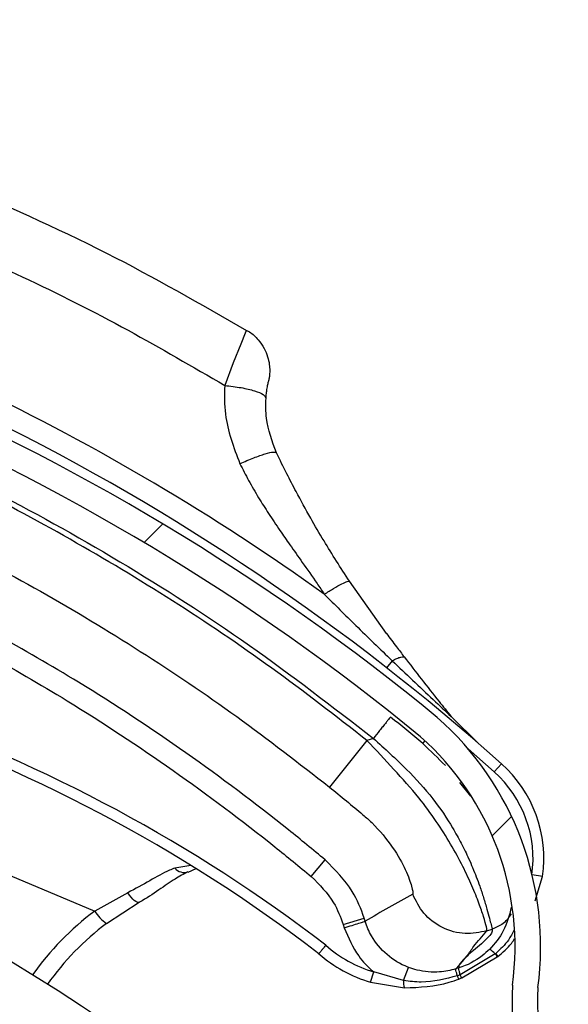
# Model space of a CAD drawing. Header units: inches. Extents: x 170 to 284, y 215 to 248.
# Tile 691 of 1056: x 211.2298 to 211.2815, y 244.6948 to 244.7877. Entities that reach past the tile are written whole.
import ezdxf

# ---------------------------------------------------------------- set-up
doc = ezdxf.new("R2010")
doc.units = ezdxf.units.IN
doc.header["$LTSCALE"] = 0.25
doc.header["$MEASUREMENT"] = 0
doc.layers.add('ANNOTATIONS', color=1, linetype='Continuous')
doc.layers.add('LH FRONT OF HOOD', color=7, linetype='Continuous')
doc.styles.add('ARIAL', font='arial.ttf', dxfattribs={"height": 0.09375})
doc.dimstyles.new('STANDARD$0', dxfattribs={"dimtxt": 0.09375, "dimasz": 0.09375, "dimexe": 0.03125, "dimexo": 0.046875, "dimgap": 0.09, "dimtad": 0, "dimtih": 1, "dimtoh": 1, "dimdec": 4, "dimzin": 0, "dimdsep": 46, "dimtxsty": 'ARIAL', "dimcen": 0.09, "dimadec": 0, "dimazin": 0, "dimtfac": 1, "dimtdec": 4, "dimtofl": 0, "dimtmove": 0, "dimatfit": 1, "dimfxl": 1, "dimtolj": 1, "dimtzin": 0, "dimarcsym": 0})
pattern_1 = [(45, (200.7563139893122, 238.187647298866), (-0.03026527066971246, 0.03026527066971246), [])]

# ---------------------------------------------------------------- blocks, each defined once
blk = doc.blocks.new('*D61')
at = {"layer": 'ANNOTATIONS', "color": 0, "lineweight": -2, "transparency": 16777216}
for p, q in [((210.6277843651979, 245.3460056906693), (210.6277843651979, 246.0798826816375)), ((212.2068141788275, 244.6826057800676), (212.2068141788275, 246.0798826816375)), ((210.7215343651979, 246.0486326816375), (211.1070251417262, 246.0486326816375)), ((212.1130641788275, 246.0486326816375), (211.7275734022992, 246.0486326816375))]:
    blk.add_line(p, q, dxfattribs=at)
at = {"layer": 'ANNOTATIONS', "color": 0, "transparency": 16777216}
for points in [[(210.7215343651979, 246.0642576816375), (210.7215343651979, 246.0330076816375), (210.6277843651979, 246.0486326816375)], [(212.1130641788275, 246.0642576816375), (212.1130641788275, 246.0330076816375), (212.2068141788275, 246.0486326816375)]]:
    blk.add_solid(points, dxfattribs=at)
at = {"layer": 'defpoints', "color": 0, "transparency": 16777216}
for p in [(212.2068141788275, 246.0486326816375), (210.6277843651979, 245.2991306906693), (212.2068141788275, 244.6357307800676)]:
    blk.add_point(p, dxfattribs=at)
at = {"layer": 'ANNOTATIONS', "color": 0, "transparency": 16777216, "insert": (211.4172992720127, 246.0486326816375), "char_height": 0.09375, "attachment_point": 5, "style": 'ARIAL'}
blk.add_mtext('\\A1;DIM "A"', dxfattribs=at)

msp = doc.modelspace()

# ---------------------------------------------------------------- hatches: boundary and pattern name
at = {"layer": 'LH FRONT OF HOOD'}
h = msp.add_hatch(dxfattribs=at)
h.set_pattern_fill('ANSI31', color=256, scale=0.34241245, angle=2.8e-322, style=0)
h.set_pattern_definition([(45, (200.7896657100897, 238.187647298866), (-0.03026527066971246, 0.03026527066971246), [])])
edge = h.paths.add_edge_path(flags=0)
edge.add_arc((211.0763061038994, 244.0798696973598), 0.021400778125, 89.9999999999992, 390.52248781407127, ccw=False)
edge.add_line((211.0763061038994, 244.1012704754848), (211.1490687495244, 244.1012704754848))
edge.add_arc((211.1490687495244, 244.5121654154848), 0.4108949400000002, 270, 450.0000000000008)
edge.add_line((211.1490687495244, 244.9230603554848), (210.6654111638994, 244.9230603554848))
edge.add_arc((210.6654111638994, 244.9273405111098), 0.004280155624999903, 180.0000000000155, 269.9999999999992, ccw=False)
edge.add_line((210.6611310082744, 244.9273405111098), (210.6611310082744, 244.9701420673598))
edge.add_arc((210.6654111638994, 244.9701420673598), 0.004280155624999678, 360, 540, ccw=False)
edge.add_line((210.6696913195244, 244.9701420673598), (210.6696913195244, 244.9273405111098))
edge.add_line((210.6696913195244, 244.9273405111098), (210.6664589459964, 244.9273405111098))
edge.add_line((210.6664589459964, 244.9273405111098), (210.6664589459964, 244.9701420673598))
edge.add_arc((210.6654111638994, 244.9701420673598), 0.001047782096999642, 360, 540.0000000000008)
edge.add_line((210.6643633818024, 244.9701420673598), (210.6643633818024, 244.9273405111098))
edge.add_arc((210.6654111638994, 244.9273405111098), 0.001047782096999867, 180, 270)
edge.add_line((210.6654111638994, 244.9262927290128), (211.1490687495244, 244.9262927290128))
edge.add_arc((211.1490687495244, 244.5121654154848), 0.4141273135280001, 269.9999999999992, 450, ccw=False)
edge.add_line((211.1490687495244, 244.0980381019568), (211.0763061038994, 244.0980381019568))
edge.add_arc((211.0763061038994, 244.0798696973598), 0.018168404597, 450.0000000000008, 750.5224878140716)
edge.add_arc((211.0910543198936, 244.0885648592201), 0.001047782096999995, 390.5224878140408, 495.0000000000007)
edge.add_line((211.0903134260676, 244.0893057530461), (211.0816182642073, 244.0806105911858))
edge.add_line((211.0816182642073, 244.0806105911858), (211.0793326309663, 244.0828962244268))
edge.add_line((211.0793326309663, 244.0828962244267), (211.0880277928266, 244.091591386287))
edge.add_arc((211.0910543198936, 244.0885648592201), 0.004280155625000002, 390.522487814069, 495.0000000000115, ccw=False)
h = msp.add_hatch(dxfattribs=at)
h.set_pattern_fill('ANSI31', color=256, scale=0.34241245, style=0)
h.set_pattern_definition(pattern_1)
edge = h.paths.add_edge_path(flags=0)
edge.add_line((211.1157170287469, 244.9187801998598), (210.7733045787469, 244.9187801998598))
edge.add_line((210.7733045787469, 244.9187801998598), (210.7733045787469, 244.9230603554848))
edge.add_line((210.7733045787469, 244.9230603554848), (211.1157170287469, 244.9230603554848))
edge.add_arc((211.1157170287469, 244.5121654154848), 0.4108949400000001, 269.9999999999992, 450, ccw=False)
edge.add_line((211.1157170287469, 244.1012704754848), (211.0429543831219, 244.1012704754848))
edge.add_line((211.0429543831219, 244.1012704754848), (211.0429543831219, 244.1055506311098))
edge.add_line((211.0429543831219, 244.1055506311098), (211.1157170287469, 244.1055506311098))
edge.add_arc((211.1157170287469, 244.5121654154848), 0.406614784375, 270, 450.0000000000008)
h = msp.add_hatch(dxfattribs=at)
h.set_pattern_fill('ANSI31', color=256, scale=0.34241245, angle=2.8e-322, style=0)
h.set_pattern_definition(pattern_1)
edge = h.paths.add_edge_path(flags=0)
edge.add_arc((211.1201124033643, 244.761108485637), 0.001712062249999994, 337.1636403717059, 359.3740606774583)
edge.add_line((211.1218243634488, 244.761089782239), (211.1242382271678, 244.7610634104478))
edge.add_arc((211.1201124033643, 244.761108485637), 0.004126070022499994, 337.1636403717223, 359.37406067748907, ccw=False)
edge.add_arc((211.111907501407, 244.7645636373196), 0.01302879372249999, 288.63980774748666, 337.1636403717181, ccw=False)
edge.add_arc((211.1106520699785, 244.7696993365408), 0.01830194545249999, 247.1636403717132, 287.2250133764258, ccw=False)
edge.add_arc((211.1081138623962, 244.7636718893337), 0.01176186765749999, 179.3044980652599, 247.1636403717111, ccw=False)
edge.add_arc((211.1120021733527, 244.7645237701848), 0.01566536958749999, 122.42070840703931, 182.5944401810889, ccw=False)
edge.add_arc((211.1174480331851, 244.7565459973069), 0.02532140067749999, 460.0178885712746, 483.1445737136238, ccw=False)
edge.add_arc((211.1147411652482, 244.7665284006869), 0.01504902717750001, 419.31935873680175, 456.4782900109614, ccw=False)
edge.add_arc((211.1086865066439, 244.7555913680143), 0.02754708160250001, 340.4721435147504, 420.0962141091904, ccw=False)
edge.add_arc((211.1432103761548, 244.7445826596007), 0.008748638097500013, 528.1222592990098, 675.1050725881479)
edge.add_arc((211.1929686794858, 244.7020802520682), 0.05672062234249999, 426.7342761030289, 500.1735401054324, ccw=False)
edge.add_arc((211.1326245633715, 244.5556939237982), 0.2150521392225, 410.5896679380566, 427.3696940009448, ccw=False)
edge.add_arc((211.2500684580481, 244.7002154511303), 0.02884824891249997, 352.32248383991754, 408.5773971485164, ccw=False)
edge.add_arc((211.3070635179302, 244.6950140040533), 0.0284373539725, 537.2842342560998, 590.8827079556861)
edge.add_arc((211.2982301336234, 244.6848012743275), 0.01494630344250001, 232.4550811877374, 287.7108324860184)
edge.add_arc((211.29788650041, 244.688661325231), 0.0187470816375, 285.1215149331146, 318.6032563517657)
edge.add_arc((211.3014722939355, 244.6847363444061), 0.0134739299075, 321.0411977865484, 359.4372861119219)
edge.add_arc((211.3089382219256, 244.6843788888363), 0.006011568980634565, 362.1461729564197, 382.8812140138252)
edge.add_arc((211.298447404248, 244.6781707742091), 0.01816498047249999, 388.0629004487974, 427.163640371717)
edge.add_arc((211.3012513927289, 244.6848293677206), 0.01094007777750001, 427.1636403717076, 517.1636403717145)
edge.add_arc((211.2928887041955, 244.6883509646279), 0.001866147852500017, 517.1636403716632, 532.8058868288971)
edge.add_line((211.2910372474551, 244.6885846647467), (211.2886422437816, 244.6888869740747))
edge.add_arc((211.2928887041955, 244.6883509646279), 0.004280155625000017, 517.1636403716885, 532.805886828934, ccw=False)
edge.add_arc((211.3012513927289, 244.6848293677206), 0.01335408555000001, 427.16364037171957, 517.1636403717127, ccw=False)
edge.add_arc((211.298447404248, 244.6781707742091), 0.020578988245, 387.77499868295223, 427.1636403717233, ccw=False)
edge.add_arc((211.3089382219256, 244.6843788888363), 0.008425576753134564, 361.7413075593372, 383.66335128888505, ccw=False)
edge.add_arc((211.3014722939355, 244.6847363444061), 0.01588793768, 320.85394262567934, 359.63422106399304, ccw=False)
edge.add_arc((211.29788650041, 244.688661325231), 0.02116108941, 285.2681711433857, 318.7408121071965, ccw=False)
edge.add_arc((211.2982301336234, 244.6848012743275), 0.01736031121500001, 232.34388850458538, 287.52949369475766, ccw=False)
edge.add_arc((211.3070635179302, 244.6950140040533), 0.030851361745, 177.0817976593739, 230.9431779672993, ccw=False)
edge.add_arc((211.2500684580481, 244.7002154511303), 0.02643424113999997, 352.105349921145, 408.4872534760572)
edge.add_arc((211.1326245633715, 244.5556939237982), 0.21263813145, 410.6013088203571, 427.3733299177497)
edge.add_arc((211.1929686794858, 244.7020802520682), 0.05430661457, 426.7202670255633, 500.278175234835)
edge.add_arc((211.1432103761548, 244.7445826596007), 0.01116264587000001, 167.2246792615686, 315.6927275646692, ccw=False)
edge.add_arc((211.1086865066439, 244.7555913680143), 0.02513307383, 340.1350405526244, 420.1342981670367)
edge.add_arc((211.1147411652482, 244.7665284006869), 0.01263501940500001, 419.2466876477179, 456.1463371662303)
edge.add_arc((211.1174480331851, 244.7565459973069), 0.022907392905, 460.2079467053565, 483.1833555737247)
edge.add_arc((211.1120021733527, 244.7645237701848), 0.01325136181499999, 482.3558808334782, 542.8988901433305)
edge.add_arc((211.1081138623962, 244.7636718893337), 0.009347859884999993, 538.8861644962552, 607.1636403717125)
edge.add_arc((211.1106520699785, 244.7696993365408), 0.01588793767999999, 247.1636403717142, 287.1158192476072)
edge.add_arc((211.111907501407, 244.7645636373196), 0.01061478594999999, 288.7981416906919, 337.1636403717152)
h = msp.add_hatch(dxfattribs=at)
h.set_pattern_fill('ANSI32', color=256, scale=0.34241245, angle=2.8e-322, style=0)
h.set_pattern_definition([(45, (200.7563139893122, 238.187647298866), (-0.09079581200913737, 0.09079581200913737), []), (45, (200.8168445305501, 238.187647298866), (-0.09079581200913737, 0.09079581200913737), [])])
edge = h.paths.add_edge_path(flags=0)
edge.add_arc((211.115717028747, 244.5121654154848), 0.2182879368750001, 180, 540, ccw=False)
edge = h.paths.add_edge_path(flags=0)
edge.add_arc((211.115717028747, 244.5121654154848), 0.2097276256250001, 180, 540, ccw=False)

# ---------------------------------------------------------------- linework, layer by layer
for p, q in [((211.2643628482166, 244.7297745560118), (211.2608747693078, 244.7347006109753)), ((211.1765439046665, 244.7289662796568), (211.2368367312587, 244.7035764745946)), ((211.2648995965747, 244.7271962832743), (211.2643775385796, 244.7265280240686)), ((211.2704604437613, 244.7219390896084), (211.2730579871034, 244.7193751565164)), ((211.2625160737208, 244.7196812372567), (211.2589818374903, 244.7152775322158)), ((211.2631263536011, 244.7198722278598), (211.2625160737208, 244.7196812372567)), ((211.2679891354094, 244.7196478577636), (211.2677687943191, 244.7193843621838)), ((211.2720768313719, 244.7188662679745), (211.2745325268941, 244.7167082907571)), ((211.2752164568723, 244.7174747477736), (211.2745325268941, 244.7167082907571)), ((211.2723152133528, 244.7144273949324), (211.2712972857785, 244.7157172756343)), ((211.2572694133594, 244.706828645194), (211.2585865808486, 244.7084037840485)), ((211.2459174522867, 244.7078609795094), (211.2444034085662, 244.7076287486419)), ((211.2463657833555, 244.7075524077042), (211.2456215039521, 244.7072218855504)), ((211.279101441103, 244.7068391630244), (211.2781123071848, 244.7069803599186)), ((211.278400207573, 244.7045310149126), (211.279101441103, 244.7068391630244)), ((211.2399502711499, 244.7052930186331), (211.2368367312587, 244.7035764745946)), ((211.2379538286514, 244.7024151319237), (211.2410390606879, 244.7044148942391)), ((211.2602904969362, 244.7023051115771), (211.2622500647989, 244.7029183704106)), ((211.2623470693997, 244.7026084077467), (211.2622500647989, 244.7029183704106)), ((211.2602904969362, 244.7023051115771), (211.260387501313, 244.7019951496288)), ((211.2738363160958, 244.7016997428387), (211.2743504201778, 244.7018606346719)), ((211.2740968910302, 244.6999621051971), (211.2740963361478, 244.6999615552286)), ((211.2709021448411, 244.6981224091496), (211.2715700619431, 244.6988516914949)), ((211.2746294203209, 244.6995340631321), (211.271319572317, 244.6975602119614)), ((211.2714637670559, 244.6972624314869), (211.2748244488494, 244.6992557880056)), ((211.274630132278, 244.6995346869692), (211.2746294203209, 244.6995340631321)), ((211.2746816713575, 244.6995803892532), (211.274630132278, 244.6995346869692)), ((211.2746824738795, 244.6995811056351), (211.2746816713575, 244.6995803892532)), ((211.2748244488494, 244.6992557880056), (211.2748252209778, 244.699256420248)), ((211.2748252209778, 244.699256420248), (211.2748789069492, 244.6993006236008)), ((211.2748789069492, 244.6993006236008), (211.2748796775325, 244.699301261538)), ((211.2659774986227, 244.6970123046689), (211.2664497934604, 244.6982604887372)), ((211.2628721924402, 244.69685160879), (211.2631650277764, 244.6978362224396)), ((211.2659774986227, 244.6970123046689), (211.2631650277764, 244.6978362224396)), ((211.271319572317, 244.6975602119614), (211.2710562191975, 244.6974646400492)), ((211.2628721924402, 244.69685160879), (211.2660638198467, 244.6963220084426))]:
    msp.add_line(p, q, dxfattribs=at)
at = {"layer": 'LH FRONT OF HOOD', "flags": 128}
for points in [[(211.251092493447, 244.7582122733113), (211.2511710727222, 244.758388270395), (211.2510453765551, 244.7580889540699), (211.2506108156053, 244.7570585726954), (211.2499015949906, 244.7553015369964), (211.249099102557, 244.7531660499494), (211.2490990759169, 244.7531659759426), (211.2490990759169, 244.7531659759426)], [(211.2410390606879, 244.7044148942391), (211.2409490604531, 244.7043919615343), (211.2408388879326, 244.704410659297), (211.2407115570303, 244.7044704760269), (211.2405705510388, 244.7045697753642), (211.2404197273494, 244.7047058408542), (211.2402632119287, 244.704874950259), (211.2401052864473, 244.705072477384), (211.2399502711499, 244.7052930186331)]]:
    msp.add_lwpolyline(points, dxfattribs=at)
at = {"layer": 'LH FRONT OF HOOD'}
for radius in [0.218287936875, 0.2097276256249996, 0.20865758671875]:
    msp.add_circle((211.1157170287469, 244.5121654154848), radius, dxfattribs=at)
for centre, radius, start, end in [((211.1157170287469, 244.5121654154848), 0.4141273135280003, 270, 90), ((211.1157170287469, 244.5121654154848), 0.4108949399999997, 270, 90), ((211.1157170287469, 244.5121654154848), 0.406614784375, 270, 90), ((211.1326245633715, 244.5556939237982), 0.2150521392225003, 50.58966793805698, 67.36969400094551), ((211.131363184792, 244.5562632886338), 0.2180957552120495, 54.34286357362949, 64.41721368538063), ((211.1326245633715, 244.5556939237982), 0.2126381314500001, 50.60130882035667, 67.37332991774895), ((211.131363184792, 244.5562632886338), 0.2160622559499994, 48.25661905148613, 63.72336243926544), ((211.1694341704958, 244.5840723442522), 0.1465525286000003, 52.50425874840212, 89.18221539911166), ((211.1694341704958, 244.5840723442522), 0.1455252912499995, 52.51806501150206, 91.03419064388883), ((211.2500684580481, 244.7002154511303), 0.02884824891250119, 352.3224838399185, 48.57739714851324), ((211.2500684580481, 244.7002154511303), 0.02643424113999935, 352.1053499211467, 48.48725347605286), ((211.2672372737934, 244.7085327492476), 0.01198443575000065, 351.8760257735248, 48.25661905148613), ((211.2672372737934, 244.7085327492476), 0.01095719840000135, 351.8760257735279, 48.25661905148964), ((211.2452751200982, 244.7083356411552), 0.001122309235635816, 219.0394537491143, 287.1104749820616), ((211.2535287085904, 244.6814262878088), 0.0277354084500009, 127.0010135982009, 144.4509063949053), ((211.2399399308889, 244.7054435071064), 0.003621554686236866, 211.0331169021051, 236.7418966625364), ((211.2536154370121, 244.6816322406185), 0.02602334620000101, 127.0010135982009, 144.7092559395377), ((211.2665814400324, 244.7093233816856), 0.01198443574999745, 228.5047378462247, 253.4369214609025), ((211.2729692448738, 244.698009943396), 0.002253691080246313, 42.55340539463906, 59.99278596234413), ((211.2729715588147, 244.6980118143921), 0.002251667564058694, 42.55759554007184, 60.01473615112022), ((211.2665814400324, 244.7093233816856), 0.01301167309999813, 228.6661985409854, 253.4369214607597), ((211.2734142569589, 244.6984749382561), 0.001611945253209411, 28.97412305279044, 41.07509826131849), ((211.2734136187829, 244.6984742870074), 0.001613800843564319, 28.98973312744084, 41.07772980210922), ((211.2735063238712, 244.6985423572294), 0.001568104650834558, 28.91790699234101, 41.44998698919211), ((211.273510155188, 244.6985455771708), 0.001564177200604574, 28.88933461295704, 41.45469235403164), ((211.2673189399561, 244.6968295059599), 0.001353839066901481, 172.2400801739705, 202.0155417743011), ((211.3070635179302, 244.6950140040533), 0.03085136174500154, 177.0817976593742, 230.9431779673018), ((211.3070635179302, 244.6950140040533), 0.02843735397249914, 177.2842342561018, 230.8827079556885)]:
    msp.add_arc(centre, radius, start, end, dxfattribs=at)
for points, knots in [([(211.2233176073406, 244.7724125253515), (211.2282427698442, 244.770249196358), (211.2377749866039, 244.7660622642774), (211.2467972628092, 244.7608683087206), (211.2511578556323, 244.7583579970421)], [0, 0, 0, 0, 0.5166859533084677, 0.9999999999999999, 0.9999999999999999, 0.9999999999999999, 0.9999999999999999]), ([(211.2211910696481, 244.767333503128), (211.2241384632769, 244.766055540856), (211.2305081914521, 244.7632936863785), (211.239835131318, 244.7585791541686), (211.2460773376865, 244.7549312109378), (211.2490989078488, 244.7531654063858)], [0, 0, 0, 0, 0.3076441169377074, 0.6648617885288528, 1, 1, 1, 1]), ([(211.2511578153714, 244.758357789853), (211.2512543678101, 244.7583130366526), (211.2516883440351, 244.7581118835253), (211.252263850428, 244.7575196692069), (211.2528321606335, 244.7567184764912), (211.2531624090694, 244.7559193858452), (211.2533208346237, 244.7551991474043), (211.2533598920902, 244.7545945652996), (211.2533336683, 244.7541317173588), (211.2532893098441, 244.753823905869), (211.2532560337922, 244.7536570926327), (211.2532416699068, 244.7535922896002), (211.2532383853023, 244.7535777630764), (211.2532364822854, 244.7535694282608), (211.2532358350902, 244.7535666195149), (211.2532355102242, 244.7535652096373)], [0, 0, 0, 0, 0.05652104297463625, 0.254046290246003, 0.4273552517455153, 0.579498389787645, 0.7104459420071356, 0.8185506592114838, 0.9012506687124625, 0.9564155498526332, 0.9850429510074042, 0.9903528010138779, 0.9934690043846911, 0.9967217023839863, 1, 1, 1, 1]), ([(211.2490990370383, 244.7531653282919), (211.2490816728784, 244.7522576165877), (211.2490333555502, 244.7497318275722), (211.2499500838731, 244.7473289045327), (211.2505373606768, 244.7457895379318)], [0, 0, 0, 0, 0.3593774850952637, 1, 1, 1, 1]), ([(211.2529980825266, 244.7519582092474), (211.2530163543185, 244.7521718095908), (211.2530367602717, 244.7524103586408), (211.2530919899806, 244.7528295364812), (211.2531570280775, 244.753208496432), (211.2532218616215, 244.7535061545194), (211.253228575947, 244.7535348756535), (211.2532315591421, 244.7535476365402)], [0, 0, 0, 0, 0.2111589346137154, 0.2358224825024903, 0.5027141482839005, 0.7790543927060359, 1, 1, 1, 1]), ([(211.2539864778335, 244.7468193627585), (211.2535808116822, 244.7478945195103), (211.2529455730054, 244.7495781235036), (211.2529841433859, 244.7513263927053), (211.2529980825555, 244.7519582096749)], [0, 0, 0, 0, 0.6386043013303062, 1, 1, 1, 1]), ([(211.213718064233, 244.749480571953), (211.2180623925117, 244.7475439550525), (211.2267736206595, 244.7436606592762), (211.239336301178, 244.7366239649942), (211.251570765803, 244.7288062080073), (211.2592682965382, 244.7228550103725), (211.2631263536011, 244.7198722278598)], [0, 0, 0, 0, 0.2468628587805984, 0.4950083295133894, 0.7468945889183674, 1, 1, 1, 1]), ([(211.2625160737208, 244.7196812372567), (211.2595484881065, 244.7219878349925), (211.2536046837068, 244.7266077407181), (211.2442378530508, 244.7329157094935), (211.2345570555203, 244.7387404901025), (211.2248404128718, 244.7439289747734), (211.2182362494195, 244.7469212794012), (211.2150654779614, 244.7483579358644)], [0, 0, 0, 0, 0.2027568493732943, 0.4061035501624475, 0.6088604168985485, 0.8122072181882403, 1, 1, 1, 1]), ([(211.2608747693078, 244.7347006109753), (211.2604605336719, 244.7353333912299), (211.2596355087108, 244.7365936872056), (211.2584164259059, 244.73857677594), (211.2571425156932, 244.7407534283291), (211.255984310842, 244.7428631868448), (211.2549139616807, 244.744918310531), (211.2543113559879, 244.7461534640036), (211.2539864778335, 244.7468193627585)], [0, 0, 0, 0, 0.1610961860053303, 0.3208521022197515, 0.5001076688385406, 0.7056749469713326, 0.8413228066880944, 0.9999999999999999, 0.9999999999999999, 0.9999999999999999, 0.9999999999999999]), ([(211.2505373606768, 244.7457895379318), (211.2508044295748, 244.7452593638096), (211.251354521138, 244.7441673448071), (211.2522689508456, 244.7426061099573), (211.2532616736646, 244.7410369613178), (211.2542503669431, 244.7395656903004), (211.25532050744, 244.7380335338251), (211.2564983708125, 244.7363699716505), (211.2575882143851, 244.7348151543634), (211.2582709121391, 244.7338066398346), (211.258498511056, 244.7334704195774)], [0, 0, 0, 0, 0.1216476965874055, 0.2505622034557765, 0.3699476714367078, 0.5011532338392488, 0.6125555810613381, 0.7514486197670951, 0.9171375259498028, 1, 1, 1, 1]), ([(211.2128100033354, 244.7431814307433), (211.212810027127, 244.7431814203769), (211.2159147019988, 244.7418286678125), (211.2223069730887, 244.7388513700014), (211.2317741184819, 244.7338317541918), (211.2411865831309, 244.7281595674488), (211.25030620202, 244.7220205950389), (211.2560899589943, 244.7175252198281), (211.2589818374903, 244.7152775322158)], [0, 0, 0, 0, 1.439079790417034e-06, 0.1877923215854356, 0.390843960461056, 0.5938956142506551, 0.7969478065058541, 1, 1, 1, 1]), ([(211.258498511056, 244.7334704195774), (211.2588005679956, 244.7336587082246), (211.2594226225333, 244.7340464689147), (211.260188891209, 244.7344714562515), (211.2607294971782, 244.7347230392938), (211.2608272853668, 244.7347079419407), (211.2608747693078, 244.7347006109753)], [0, 0, 0, 0, 0.2427897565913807, 0.5000000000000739, 0.7572102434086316, 0.9999999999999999, 0.9999999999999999, 0.9999999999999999, 0.9999999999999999]), ([(211.258498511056, 244.7334704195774), (211.2594857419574, 244.7324873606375), (211.2616060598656, 244.7303760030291), (211.2637525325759, 244.7283037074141), (211.2648995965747, 244.7271962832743)], [0, 0, 0, 0, 0.4656051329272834, 1, 1, 1, 1]), ([(211.2585865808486, 244.7084037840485), (211.2574354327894, 244.7093530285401), (211.2531734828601, 244.7128674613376), (211.2454949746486, 244.718591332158), (211.2362427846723, 244.7247298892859), (211.2301105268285, 244.7282359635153), (211.2274921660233, 244.7297329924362)], [0, 0, 0, 0, 0.1185397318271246, 0.4388752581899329, 0.7604101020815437, 1, 1, 1, 1]), ([(211.2643604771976, 244.7297777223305), (211.2643604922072, 244.7297777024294), (211.2646774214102, 244.7293574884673), (211.2652332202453, 244.7286159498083), (211.2657977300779, 244.7278716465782), (211.2660422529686, 244.7275525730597), (211.2660422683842, 244.7275525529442)], [0, 0, 0, 0, 2.704369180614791e-05, 0.5710314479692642, 0.9999729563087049, 1, 1, 1, 1]), ([(211.2264969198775, 244.7279370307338), (211.2290881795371, 244.7264555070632), (211.235143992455, 244.7229931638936), (211.24430108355, 244.7169193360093), (211.2519008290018, 244.7112556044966), (211.2561301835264, 244.7077680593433), (211.2572694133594, 244.706828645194)], [0, 0, 0, 0, 0.2395900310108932, 0.5599255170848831, 0.8814604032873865, 1, 1, 1, 1]), ([(211.2648995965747, 244.7271962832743), (211.2650535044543, 244.7272738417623), (211.2653648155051, 244.7274307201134), (211.2657307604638, 244.7275518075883), (211.2659416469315, 244.727576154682), (211.2660232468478, 244.7275570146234), (211.2660422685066, 244.7275525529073)], [0, 0, 0, 0, 0.2979480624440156, 0.6026626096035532, 0.9073771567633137, 0.9999999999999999, 0.9999999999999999, 0.9999999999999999, 0.9999999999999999]), ([(211.2648995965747, 244.7271962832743), (211.2661900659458, 244.7259709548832), (211.2680385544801, 244.7242157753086), (211.2698988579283, 244.7224670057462), (211.2704604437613, 244.7219390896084)], [0, 0, 0, 0, 0.6981213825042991, 1, 1, 1, 1]), ([(211.2660422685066, 244.7275525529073), (211.2671237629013, 244.7261520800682), (211.2685676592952, 244.7242823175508), (211.2700806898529, 244.7224092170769), (211.2704604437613, 244.7219390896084)], [0, 0, 0, 0, 0.7490110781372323, 1, 1, 1, 1]), ([(211.2647371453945, 244.7218723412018), (211.2647156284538, 244.7218456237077), (211.2646825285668, 244.7218045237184), (211.2644816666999, 244.7215551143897), (211.2642737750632, 244.7212969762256), (211.2640157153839, 244.7209765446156), (211.2636406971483, 244.7205108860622), (211.2633289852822, 244.7201238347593), (211.2631263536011, 244.7198722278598)], [0, 0, 0, 0, 0.2394568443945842, 0.3683606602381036, 0.4999999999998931, 0.631639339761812, 0.7605431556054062, 1, 1, 1, 1]), ([(211.2699306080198, 244.7172990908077), (211.269230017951, 244.7180003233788), (211.2676270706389, 244.7196047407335), (211.265778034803, 244.7210555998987), (211.2647371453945, 244.7218723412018)], [0, 0, 0, 0, 0.437063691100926, 1, 1, 1, 1]), ([(211.2738363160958, 244.7016997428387), (211.2738379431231, 244.7017851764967), (211.2738412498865, 244.701958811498), (211.273577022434, 244.70292566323), (211.2731195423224, 244.7042695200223), (211.27247860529, 244.7058744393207), (211.2716002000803, 244.7077718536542), (211.2704813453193, 244.7098435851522), (211.2690918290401, 244.7120455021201), (211.2673306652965, 244.7144454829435), (211.2650528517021, 244.7169630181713), (211.26336886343, 244.7187674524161), (211.2625160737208, 244.7196812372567)], [0, 0, 0, 0, 0.1094013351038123, 0.2223468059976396, 0.3151791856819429, 0.410223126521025, 0.5012749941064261, 0.5946006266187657, 0.683448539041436, 0.7745330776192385, 0.8858211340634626, 1, 1, 1, 1]), ([(211.2631263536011, 244.7198722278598), (211.2641918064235, 244.7189072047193), (211.2662031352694, 244.7170854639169), (211.268793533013, 244.7142418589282), (211.2703945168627, 244.711828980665), (211.271446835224, 244.7099405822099), (211.2720533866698, 244.7086925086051), (211.2725097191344, 244.7076414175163), (211.2728583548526, 244.7067688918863), (211.2732098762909, 244.7058127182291), (211.2735550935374, 244.7047626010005), (211.2739536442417, 244.7033693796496), (211.2742697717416, 244.7021619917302), (211.2743251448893, 244.7019550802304), (211.2743504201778, 244.7018606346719)], [0, 0, 0, 0, 0.1307156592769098, 0.246760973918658, 0.3577928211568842, 0.4170971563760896, 0.4791482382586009, 0.5177152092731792, 0.5590896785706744, 0.6032945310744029, 0.6633484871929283, 0.7353692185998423, 0.8792082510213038, 0.9999999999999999, 0.9999999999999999, 0.9999999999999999, 0.9999999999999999]), ([(211.2589818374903, 244.7152775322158), (211.260052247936, 244.7144062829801), (211.2611226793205, 244.7135350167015), (211.2621490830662, 244.7126640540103), (211.2621491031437, 244.7126640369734)], [0, 0, 0, 0, 0.9999804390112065, 1, 1, 1, 1]), ([(211.2621491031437, 244.7126640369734), (211.2621491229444, 244.7126640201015), (211.2624357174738, 244.7124198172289), (211.2635378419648, 244.7114137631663), (211.2651120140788, 244.7094763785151), (211.266270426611, 244.7073232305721), (211.2668649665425, 244.7056130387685), (211.2668505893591, 244.7053221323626), (211.2668426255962, 244.7051609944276)], [0, 0, 0, 0, 4.497367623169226e-06, 0.06509473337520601, 0.2616701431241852, 0.4753105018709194, 0.7093656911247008, 1, 1, 1, 1]), ([(211.2622500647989, 244.7029183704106), (211.2622500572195, 244.7029183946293), (211.2619786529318, 244.7037856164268), (211.2610935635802, 244.7058670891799), (211.2595176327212, 244.7074616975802), (211.2585865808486, 244.7084037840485)], [0, 0, 0, 0, 1.142795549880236e-05, 0.4092118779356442, 1, 1, 1, 1]), ([(211.2444034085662, 244.7076287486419), (211.2442297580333, 244.7075608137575), (211.2434422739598, 244.7072527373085), (211.2420580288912, 244.7064330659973), (211.2406593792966, 244.7056765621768), (211.2399502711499, 244.7052930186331)], [0, 0, 0, 0, 0.1223980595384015, 0.5550603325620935, 1, 1, 1, 1]), ([(211.2456200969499, 244.7072654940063), (211.2452248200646, 244.7070594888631), (211.244372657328, 244.7066153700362), (211.242867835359, 244.7055549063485), (211.2416658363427, 244.7047075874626), (211.2409077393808, 244.7043533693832), (211.240833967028, 244.7043188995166)], [0, 0, 0, 0, 0.2839420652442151, 0.6121401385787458, 0.9622563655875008, 0.9999999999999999, 0.9999999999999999, 0.9999999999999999, 0.9999999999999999]), ([(211.2572694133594, 244.706828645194), (211.258047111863, 244.7060544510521), (211.2593648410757, 244.7047426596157), (211.2600214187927, 244.7030136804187), (211.2602904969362, 244.7023051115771)], [0, 0, 0, 0, 0.5901808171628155, 1, 1, 1, 1]), ([(211.2668426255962, 244.7051609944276), (211.2660936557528, 244.7047459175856), (211.2645957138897, 244.7039157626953), (211.2630965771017, 244.703044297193), (211.2623470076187, 244.7026085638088)], [0, 0, 0, 0, 0.4999992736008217, 1, 1, 1, 1]), ([(211.2738363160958, 244.7016997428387), (211.2731545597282, 244.7015645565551), (211.2717383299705, 244.7012837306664), (211.269587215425, 244.7019087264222), (211.2677853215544, 244.703240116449), (211.2671489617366, 244.7045367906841), (211.2668426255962, 244.7051609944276)], [0, 0, 0, 0, 0.24069412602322, 0.4999999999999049, 0.7593058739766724, 1, 1, 1, 1]), ([(211.2761384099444, 244.7039414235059), (211.275945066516, 244.7031641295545), (211.2755742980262, 244.7016735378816), (211.2745750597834, 244.7005160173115), (211.2740968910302, 244.6999621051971)], [0, 0, 0, 0, 0.521466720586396, 0.9999999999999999, 0.9999999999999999, 0.9999999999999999, 0.9999999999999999]), ([(211.2664497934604, 244.6982604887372), (211.2664289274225, 244.6982684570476), (211.2656931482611, 244.6985494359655), (211.264331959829, 244.6993663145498), (211.2630101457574, 244.7009597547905), (211.2624969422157, 244.7021298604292), (211.262347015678, 244.7026085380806), (211.2623470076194, 244.7026085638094)], [0, 0, 0, 0, 0.01087401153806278, 0.3834398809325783, 0.7558119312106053, 0.9999868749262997, 1, 1, 1, 1]), ([(211.2761278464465, 244.7033234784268), (211.276027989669, 244.7031592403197), (211.2758203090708, 244.7028176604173), (211.2752551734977, 244.7022559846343), (211.2747068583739, 244.7020163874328), (211.2743504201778, 244.7018606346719)], [0, 0, 0, 0, 0.2447599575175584, 0.5090480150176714, 1, 1, 1, 1]), ([(211.2603874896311, 244.7019951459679), (211.2607771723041, 244.7010695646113), (211.2614224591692, 244.6995368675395), (211.262610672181, 244.6983041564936), (211.2631371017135, 244.6978597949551), (211.2631650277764, 244.6978362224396)], [0, 0, 0, 0, 0.5907811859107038, 0.9782917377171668, 1, 1, 1, 1]), ([(211.2743504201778, 244.7018606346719), (211.2743455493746, 244.7017467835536), (211.2743353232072, 244.7015077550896), (211.2739229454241, 244.7010284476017), (211.273309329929, 244.7004680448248), (211.2726173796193, 244.6998921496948), (211.271932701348, 244.6993152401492), (211.2716224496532, 244.6989858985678), (211.2714651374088, 244.6988189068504)], [0, 0, 0, 0, 0.1574760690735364, 0.330618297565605, 0.4911886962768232, 0.6742546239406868, 0.834831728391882, 1, 1, 1, 1]), ([(211.2715700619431, 244.6988516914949), (211.2717054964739, 244.6990233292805), (211.2720790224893, 244.6994967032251), (211.2726867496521, 244.7003999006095), (211.273400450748, 244.7012068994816), (211.2738363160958, 244.7016997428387)], [0, 0, 0, 0, 0.1812946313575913, 0.50000735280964, 1, 1, 1, 1]), ([(211.2764008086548, 244.7018041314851), (211.2762373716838, 244.7014712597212), (211.2758186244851, 244.7006183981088), (211.2751128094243, 244.6999739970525), (211.2746824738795, 244.6995811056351)], [0, 0, 0, 0, 0.3902998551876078, 1, 1, 1, 1]), ([(211.2748796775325, 244.699301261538), (211.2753397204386, 244.6996769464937), (211.2759453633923, 244.7001715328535), (211.2763589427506, 244.700824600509), (211.2764583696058, 244.7009816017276)], [0, 0, 0, 0, 0.7595942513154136, 0.9999999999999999, 0.9999999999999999, 0.9999999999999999, 0.9999999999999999]), ([(211.2586410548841, 244.700346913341), (211.258635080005, 244.7003396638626), (211.2585867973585, 244.7002810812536), (211.2584656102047, 244.7001339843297), (211.258287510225, 244.6999176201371), (211.2581219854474, 244.6997163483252), (211.2580095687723, 244.6995795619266), (211.2579951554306, 244.6995620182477), (211.2579879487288, 244.6995532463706)], [0, 0, 0, 0, 0.01753608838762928, 0.1417080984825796, 0.3563943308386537, 0.570964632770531, 0.7854813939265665, 1, 1, 1, 1]), ([(211.2740963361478, 244.6999615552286), (211.273869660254, 244.6997536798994), (211.2730320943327, 244.6989855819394), (211.2719796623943, 244.6984585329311), (211.271188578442, 244.6982118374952), (211.2711885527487, 244.6982118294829)], [0, 0, 0, 0, 0.2706300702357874, 0.9999763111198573, 1, 1, 1, 1]), ([(211.2714651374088, 244.6988189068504), (211.2714052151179, 244.6987426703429), (211.2712847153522, 244.698589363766), (211.2711849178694, 244.6983846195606), (211.2711876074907, 244.6982694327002), (211.2711889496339, 244.6982119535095)], [0, 0, 0, 0, 0.3313600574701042, 0.6663431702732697, 0.9999999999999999, 0.9999999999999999, 0.9999999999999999, 0.9999999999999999]), ([(211.2709067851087, 244.698123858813), (211.2709067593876, 244.6981238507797), (211.2704111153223, 244.6979690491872), (211.2691928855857, 244.6977398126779), (211.2676572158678, 244.69785415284), (211.2667153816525, 244.6981711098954), (211.2664497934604, 244.6982604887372)], [0, 0, 0, 0, 1.782673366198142e-05, 0.3435204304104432, 0.8148790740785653, 1, 1, 1, 1]), ([(211.2710562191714, 244.6974646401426), (211.2710493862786, 244.6974891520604), (211.2710083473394, 244.6976363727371), (211.2709483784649, 244.6978625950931), (211.2708998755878, 244.6980716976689), (211.2709013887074, 244.6981055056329), (211.2709021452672, 244.6981224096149)], [0, 0, 0, 0, 0.06242876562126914, 0.3749525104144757, 0.6874762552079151, 1, 1, 1, 1]), ([(211.271188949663, 244.6982119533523), (211.271117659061, 244.6981897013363), (211.271022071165, 244.6981598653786), (211.2709264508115, 244.6981300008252), (211.2709021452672, 244.6981224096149)], [0, 0, 0, 0, 0.7458120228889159, 1, 1, 1, 1]), ([(211.271319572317, 244.6975602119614), (211.2713131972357, 244.6975843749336), (211.2712748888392, 244.6977295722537), (211.2712203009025, 244.6979528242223), (211.2711793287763, 244.698159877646), (211.2711854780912, 244.6981945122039), (211.2711885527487, 244.6982118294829)], [0, 0, 0, 0, 0.06239373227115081, 0.3749291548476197, 0.6874645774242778, 1, 1, 1, 1]), ([(211.2710558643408, 244.697464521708), (211.2699254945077, 244.6971720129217), (211.2682442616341, 244.6967369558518), (211.2665369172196, 244.6969443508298), (211.2659774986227, 244.6970123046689)], [0, 0, 0, 0, 0.6723457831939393, 0.9999999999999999, 0.9999999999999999, 0.9999999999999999, 0.9999999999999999]), ([(211.2660638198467, 244.6963220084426), (211.2674960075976, 244.696384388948), (211.2692487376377, 244.6964607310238), (211.2708899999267, 244.6970478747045), (211.2711901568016, 244.6971552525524)], [0, 0, 0, 0, 0.8171182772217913, 1, 1, 1, 1]), ([(211.2711901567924, 244.6971552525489), (211.2711902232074, 244.6971552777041), (211.2712818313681, 244.6971899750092), (211.2713728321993, 244.6972262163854), (211.2714637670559, 244.6972624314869)], [0, 0, 0, 0, 0.0007249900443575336, 1, 1, 1, 1])]:
    msp.add_open_spline(points, degree=3, knots=knots, dxfattribs=at)
for points in [[(211.2490990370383, 244.7531653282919), (211.2496299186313, 244.7531046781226), (211.2506916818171, 244.7529833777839), (211.2519722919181, 244.7526741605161), (211.2528482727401, 244.7523157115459), (211.2529481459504, 244.7520773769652), (211.2529980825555, 244.7519582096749)], [(211.2505373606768, 244.7457895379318), (211.2509852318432, 244.7459827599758), (211.2518809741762, 244.7463692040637), (211.2529778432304, 244.746746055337), (211.2537645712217, 244.7469316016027), (211.2539125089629, 244.7468567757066), (211.2539864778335, 244.7468193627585)], [(211.2603875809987, 244.7019948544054), (211.2606389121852, 244.7020736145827), (211.2611415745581, 244.7022311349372), (211.2617805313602, 244.7024313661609), (211.2622367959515, 244.702574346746), (211.2623102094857, 244.7025973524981), (211.2623469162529, 244.7026088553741)], [(211.2711902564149, 244.6971552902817), (211.2711873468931, 244.6971587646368), (211.2711815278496, 244.697165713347), (211.2711530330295, 244.6972289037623), (211.2711122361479, 244.6973255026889), (211.2710748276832, 244.6974182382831), (211.2710561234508, 244.6974646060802)], [(211.2714637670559, 244.6972624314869), (211.2714602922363, 244.697265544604), (211.2714533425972, 244.6972717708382), (211.2714224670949, 244.6973323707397), (211.2713789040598, 244.6974254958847), (211.2713393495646, 244.6975153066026), (211.271319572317, 244.6975602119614)]]:
    msp.add_open_spline(points, degree=3, dxfattribs=at)

# ---------------------------------------------------------------- dimensions: what is measured, and where the dimension line sits
at = {"layer": 'ANNOTATIONS'}
dim = msp.add_linear_dim(base=(212.2068141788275, 246.0486326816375), p1=(210.6277843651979, 245.2991306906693), p2=(212.2068141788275, 244.6357307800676), text='DIM "A"', dimstyle='STANDARD$0', dxfattribs=at)
dim.commit()
dim.dimension.update_dxf_attribs({"geometry": '*D61', "text_midpoint": (211.4172992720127, 246.0486326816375)})

doc.saveas('drawing.dxf')
